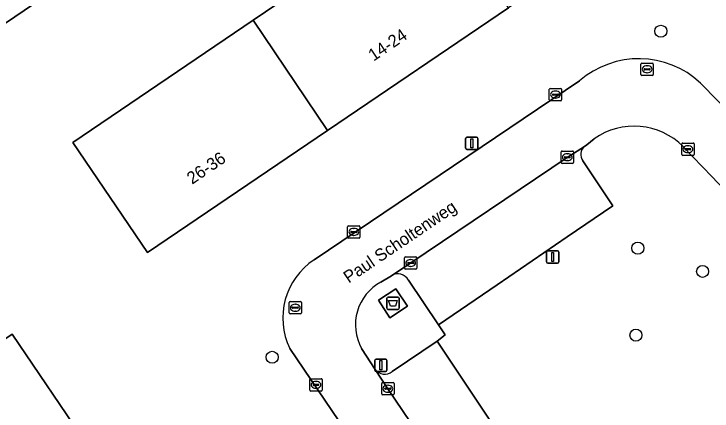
# Model space of a CAD drawing. Extents: x 157445 to 158888, y 383061 to 384688.
# Drawn here: x 157955 to 158011.8, y 383710.9 to 383743.2 of the extents above; entities that cross this region are included whole.
import ezdxf

# ---------------------------------------------------------------- set-up
doc = ezdxf.new("R2010")
doc.units = 0
for name, color, linetype in [('IMGEO_Afval_apart_plaats', 7, 'Continuous'), ('IMGEO_Boom', 7, 'Continuous'), ('IMGEO_Erf', 7, 'Continuous'), ('IMGEO_Groenvoorziening', 7, 'Continuous'), ('IMGEO_Kolk', 7, 'Continuous'), ('IMGEO_Lichtmast', 7, 'Continuous'), ('IMGEO_Openbare_ruimte_label', 7, 'Continuous'), ('IMGEO_Pand', 7, 'Continuous'), ('IMGEO_Pand_nummerreeks', 7, 'Continuous'), ('IMGEO_Parkeervlak_open', 7, 'Continuous'), ('IMGEO_Rijbaan_lokaal_open', 7, 'Continuous'), ('IMGEO_Rioolput', 7, 'Continuous'), ('IMGEO_Voetpad_gesloten', 7, 'Continuous'), ('IMGEO_Voetpad_halfverhard', 7, 'Continuous'), ('IMGEO_Voetpad_open', 7, 'Continuous')]:
    doc.layers.add(name, color=color, linetype=linetype)

msp = doc.modelspace()

# ---------------------------------------------------------------- linework, layer by layer
at = {"layer": 'IMGEO_Afval_apart_plaats'}
for p, q in [((157985.449, 383720.206), (157986.239, 383720.206)), ((157986.239, 383720.206), (157985.449, 383720.206)), ((157985.349, 383719.306), (157985.349, 383720.106)), ((157985.349, 383720.106), (157985.349, 383719.306)), ((157986.339, 383720.106), (157986.339, 383719.306)), ((157986.339, 383719.306), (157986.339, 383720.106)), ((157986.239, 383719.206), (157985.449, 383719.206)), ((157985.449, 383719.206), (157986.239, 383719.206))]:
    msp.add_line(p, q, dxfattribs=at)
msp.add_lwpolyline([(157985.492, 383719.92), (157986.196, 383719.92), (157986.047, 383719.45), (157985.641, 383719.45), (157985.492, 383719.92)], dxfattribs=at)
for centre, start, end in [((157985.449, 383720.106), 90, 180), ((157985.449, 383720.106), 90, 180), ((157986.239, 383720.106), 0, 90), ((157986.239, 383720.106), 360, 90), ((157985.449, 383719.306), 180, 270), ((157985.449, 383719.306), 180, 270), ((157986.239, 383719.306), 270, 0), ((157986.239, 383719.306), 270, 0)]:
    msp.add_arc(centre, 0.1, start, end, dxfattribs=at)
at = {"layer": 'IMGEO_Boom'}
for centre in [(158007.616, 383741.801), (158005.747, 383724.174), (158011.009, 383722.289), (158005.591, 383717.104), (157976.032, 383715.31)]:
    msp.add_circle(centre, 0.489, dxfattribs=at)
at = {"layer": 'IMGEO_Erf'}
for points in [[(157997.722, 383771.987), (157965.419, 383750), (157950.71, 383739.988)], [(157979.437, 383723.234), (158001, 383737.763)], [(158010.837, 383737.595), (158029.221, 383718.852), (158033.035, 383714.876), (158035.441, 383712.483), (158036.465, 383711.65), (158050.928, 383723.761)], [(157962.584, 383691.706), (157980.849, 383672.741), (157983.547, 383670.086), (157985.917, 383667.527), (157986.941, 383666.802), (158001.618, 383680.14), (158001.161, 383681.223), (157997.935, 383685.955), (157996.195, 383688.407), (157977.467, 383716.022)]]:
    msp.add_lwpolyline(points, dxfattribs=at)
for points in [[(157965.89, 383723.812), (157959.824, 383732.771), (157974.481, 383742.694), (157989.199, 383752.657), (158003.856, 383762.58), (158009.872, 383753.655), (157995.225, 383743.717), (157980.537, 383733.75)], [(157946.328, 383698.296), (157931.734, 383688.433), (157917.07, 383678.521), (157910.992, 383687.513), (157925.656, 383697.425), (157940.25, 383707.289), (157954.914, 383717.201), (157960.992, 383708.208)]]:
    msp.add_lwpolyline(points, close=True, dxfattribs=at)
for centre, radius, start, end in [((158005.825, 383732.21), 7.357, 47.0562, 130.9869), ((157982.562, 383718.505), 5.668, 123.4602, 205.9838)]:
    msp.add_arc(centre, radius, start, end, dxfattribs=at)
at = {"layer": 'IMGEO_Groenvoorziening'}
for points in [[(158002.194, 383733.057), (158001.608, 383732.571), (158001.41, 383732.446)], [(158026.44, 383714.76), (158025.875, 383715.344), (158014.965, 383726.624), (158011.776, 383729.969), (158009.437, 383732.423)], [(158001.273, 383731.275), (158003.717, 383727.607), (158000, 383725.104), (157994.325, 383721.207), (157989.557, 383717.95), (157990.089, 383717.121), (157989.426, 383716.622), (157991.886, 383712.972), (158000, 383700.807), (158005.947, 383692.006), (158002.291, 383689.538)]]:
    msp.add_lwpolyline(points, dxfattribs=at)
for centre, radius, start, end in [((158005.441, 383728.462), 5.627, 44.7487, 125.2463), ((158001.962, 383731.788), 0.859, 130.0055, 216.6486)]:
    msp.add_arc(centre, radius, start, end, dxfattribs=at)
at = {"layer": 'IMGEO_Kolk'}
for p, q in [((157998.552, 383736.23), (157998.552, 383737.082)), ((157998.627, 383737.156), (157999.479, 383737.156)), ((157998.811, 383736.65), (157998.811, 383736.662)), ((157999.249, 383736.613), (157998.851, 383736.613)), ((157998.854, 383736.699), (157999.252, 383736.699)), ((157999.04, 383736.936), (157999.065, 383736.936)), ((157999.295, 383736.662), (157999.295, 383736.65)), ((157999.553, 383737.082), (157999.553, 383736.23)), ((157999.479, 383736.156), (157998.627, 383736.156)), ((157999.063, 383736.376), (157999.038, 383736.376)), ((158009.312, 383731.792), (158009.312, 383732.644)), ((158009.387, 383732.718), (158010.239, 383732.718)), ((158010.313, 383732.644), (158010.313, 383731.792)), ((157999.59, 383732.067), (158000.442, 383732.067)), ((158009.571, 383732.212), (158009.571, 383732.224)), ((158010.009, 383732.175), (158009.611, 383732.175)), ((158009.614, 383732.261), (158010.012, 383732.261)), ((158009.8, 383732.498), (158009.825, 383732.498)), ((158010.055, 383732.224), (158010.055, 383732.212)), ((157999.515, 383731.141), (157999.515, 383731.993)), ((157999.774, 383731.561), (157999.774, 383731.573)), ((158000.212, 383731.524), (157999.814, 383731.524)), ((157999.817, 383731.61), (158000.215, 383731.61)), ((158000.003, 383731.847), (158000.028, 383731.847)), ((158000.258, 383731.573), (158000.258, 383731.561)), ((158000.516, 383731.993), (158000.516, 383731.141)), ((158010.239, 383731.718), (158009.387, 383731.718)), ((158009.823, 383731.938), (158009.798, 383731.938)), ((158000.442, 383731.067), (157999.59, 383731.067)), ((158000.026, 383731.287), (158000.001, 383731.287)), ((157982.163, 383725.069), (157982.163, 383725.921)), ((157982.238, 383725.995), (157983.09, 383725.995)), ((157983.164, 383725.921), (157983.164, 383725.069)), ((157982.422, 383725.489), (157982.422, 383725.501)), ((157982.86, 383725.452), (157982.462, 383725.452)), ((157982.465, 383725.538), (157982.863, 383725.538)), ((157982.651, 383725.775), (157982.676, 383725.775)), ((157982.906, 383725.501), (157982.906, 383725.489)), ((157983.09, 383724.995), (157982.238, 383724.995)), ((157982.674, 383725.215), (157982.649, 383725.215)), ((157986.786, 383722.545), (157986.786, 383723.397)), ((157986.861, 383723.471), (157987.713, 383723.471)), ((157987.088, 383723.014), (157987.486, 383723.014)), ((157987.274, 383723.251), (157987.299, 383723.251)), ((157987.787, 383723.397), (157987.787, 383722.545)), ((157987.713, 383722.471), (157986.861, 383722.471)), ((157987.045, 383722.965), (157987.045, 383722.977)), ((157987.483, 383722.928), (157987.085, 383722.928)), ((157987.297, 383722.691), (157987.272, 383722.691)), ((157987.529, 383722.977), (157987.529, 383722.965)), ((157979.09, 383712.644), (157979.09, 383713.496)), ((157979.165, 383713.57), (157980.017, 383713.57)), ((157979.578, 383713.35), (157979.603, 383713.35)), ((157980.091, 383713.496), (157980.091, 383712.644)), ((157979.349, 383713.064), (157979.349, 383713.076)), ((157979.787, 383713.027), (157979.389, 383713.027)), ((157979.392, 383713.113), (157979.79, 383713.113)), ((157979.601, 383712.79), (157979.576, 383712.79)), ((157979.833, 383713.076), (157979.833, 383713.064)), ((157984.932, 383712.329), (157984.932, 383713.181)), ((157985.007, 383713.255), (157985.859, 383713.255)), ((157985.234, 383712.798), (157985.632, 383712.798)), ((157985.42, 383713.035), (157985.445, 383713.035)), ((157985.933, 383713.181), (157985.933, 383712.329)), ((157980.017, 383712.57), (157979.165, 383712.57)), ((157985.859, 383712.255), (157985.007, 383712.255)), ((157985.191, 383712.749), (157985.191, 383712.761)), ((157985.629, 383712.712), (157985.231, 383712.712)), ((157985.443, 383712.475), (157985.418, 383712.475)), ((157985.675, 383712.761), (157985.675, 383712.749))]:
    msp.add_line(p, q, dxfattribs=at)
for points in [[(157998.552, 383736.23), (157998.552, 383737.082)], [(157998.627, 383737.156), (157999.479, 383737.156)], [(157999.553, 383737.082), (157999.553, 383736.23)], [(157999.479, 383736.156), (157998.627, 383736.156)], [(158009.312, 383731.792), (158009.312, 383732.644)], [(158009.387, 383732.718), (158010.239, 383732.718)], [(158010.313, 383732.644), (158010.313, 383731.792)], [(157999.59, 383732.067), (158000.442, 383732.067)], [(157999.515, 383731.141), (157999.515, 383731.993)], [(158000.516, 383731.993), (158000.516, 383731.141)], [(158010.239, 383731.718), (158009.387, 383731.718)], [(158000.442, 383731.067), (157999.59, 383731.067)], [(157982.163, 383725.069), (157982.163, 383725.921)], [(157982.238, 383725.995), (157983.09, 383725.995)], [(157983.164, 383725.921), (157983.164, 383725.069)], [(157983.09, 383724.995), (157982.238, 383724.995)], [(157986.786, 383722.545), (157986.786, 383723.397)], [(157986.861, 383723.471), (157987.713, 383723.471)], [(157987.787, 383723.397), (157987.787, 383722.545)], [(157987.713, 383722.471), (157986.861, 383722.471)], [(157979.09, 383712.644), (157979.09, 383713.496)], [(157979.165, 383713.57), (157980.017, 383713.57)], [(157980.091, 383713.496), (157980.091, 383712.644)], [(157984.932, 383712.329), (157984.932, 383713.181)], [(157985.007, 383713.255), (157985.859, 383713.255)], [(157985.933, 383713.181), (157985.933, 383712.329)], [(157980.017, 383712.57), (157979.165, 383712.57)], [(157985.859, 383712.255), (157985.007, 383712.255)]]:
    msp.add_lwpolyline(points, dxfattribs=at)
for centre, radius, start, end in [((157998.629, 383737.08), 0.0765, 91.552, 178.448), ((157998.629, 383737.08), 0.0765, 91.552, 178.448), ((157998.851, 383736.659), 0.0403, 85.8775, 175.7526), ((157998.848, 383736.649), 0.0366, 178.938, 274.7102), ((157999.252, 383736.656), 0.043, 264.8664, 352.4533), ((157999.256, 383736.661), 0.0386, 1.7309, 96.639), ((157999.477, 383737.08), 0.0765, 1.552, 88.448), ((157999.477, 383737.08), 0.0765, 1.552, 88.448), ((157998.629, 383736.232), 0.0765, 181.552, 268.448), ((157998.629, 383736.232), 0.0765, 181.552, 268.448), ((157999.477, 383736.232), 0.0765, 271.552, 358.448), ((157999.477, 383736.232), 0.0765, 271.552, 358.448), ((158009.389, 383732.642), 0.0765, 91.552, 178.448), ((158009.389, 383732.642), 0.0765, 91.552, 178.448), ((158010.237, 383732.642), 0.0765, 1.552, 88.448), ((158010.237, 383732.642), 0.0765, 1.552, 88.448), ((157999.592, 383731.991), 0.0765, 91.552, 178.448), ((157999.592, 383731.991), 0.0765, 91.552, 178.448), ((158000.44, 383731.991), 0.0765, 1.552, 88.448), ((158000.44, 383731.991), 0.0765, 1.552, 88.448), ((158009.611, 383732.221), 0.0403, 85.8775, 175.7526), ((158009.608, 383732.211), 0.0366, 178.938, 274.7102), ((158010.012, 383732.218), 0.043, 264.8664, 352.4533), ((158010.016, 383732.223), 0.0386, 1.7309, 96.639), ((157999.814, 383731.57), 0.0403, 85.8775, 175.7526), ((157999.811, 383731.56), 0.0366, 178.938, 274.7102), ((158000.215, 383731.567), 0.043, 264.8664, 352.4533), ((158000.219, 383731.572), 0.0386, 1.7309, 96.639), ((158009.389, 383731.794), 0.0765, 181.552, 268.448), ((158009.389, 383731.794), 0.0765, 181.552, 268.448), ((158010.237, 383731.794), 0.0765, 271.552, 358.448), ((158010.237, 383731.794), 0.0765, 271.552, 358.448), ((157999.592, 383731.143), 0.0765, 181.552, 268.448), ((157999.592, 383731.143), 0.0765, 181.552, 268.448), ((158000.44, 383731.143), 0.0765, 271.552, 358.448), ((158000.44, 383731.143), 0.0765, 271.552, 358.448), ((157982.24, 383725.919), 0.0765, 91.552, 178.448), ((157982.24, 383725.919), 0.0765, 91.552, 178.448), ((157983.088, 383725.919), 0.0765, 1.552, 88.448), ((157983.088, 383725.919), 0.0765, 1.552, 88.448), ((157982.462, 383725.498), 0.0403, 85.8775, 175.7526), ((157982.459, 383725.488), 0.0366, 178.938, 274.7102), ((157982.863, 383725.495), 0.043, 264.8664, 352.4533), ((157982.867, 383725.5), 0.0386, 1.7309, 96.639), ((157982.24, 383725.071), 0.0765, 181.552, 268.448), ((157982.24, 383725.071), 0.0765, 181.552, 268.448), ((157983.088, 383725.071), 0.0765, 271.552, 358.448), ((157983.088, 383725.071), 0.0765, 271.552, 358.448), ((157986.863, 383723.395), 0.0765, 91.552, 178.448), ((157986.863, 383723.395), 0.0765, 91.552, 178.448), ((157987.085, 383722.974), 0.0403, 85.8775, 175.7526), ((157987.49, 383722.976), 0.0386, 1.7309, 96.639), ((157987.711, 383723.395), 0.0765, 1.552, 88.448), ((157987.711, 383723.395), 0.0765, 1.552, 88.448), ((157986.863, 383722.547), 0.0765, 181.552, 268.448), ((157986.863, 383722.547), 0.0765, 181.552, 268.448), ((157987.082, 383722.964), 0.0366, 178.938, 274.7102), ((157987.486, 383722.971), 0.043, 264.8664, 352.4533), ((157987.711, 383722.547), 0.0765, 271.552, 358.448), ((157987.711, 383722.547), 0.0765, 271.552, 358.448), ((157979.167, 383713.494), 0.0765, 91.552, 178.448), ((157979.167, 383713.494), 0.0765, 91.552, 178.448), ((157980.015, 383713.494), 0.0765, 1.552, 88.448), ((157980.015, 383713.494), 0.0765, 1.552, 88.448), ((157979.389, 383713.073), 0.0403, 85.8775, 175.7526), ((157979.386, 383713.063), 0.0366, 178.938, 274.7102), ((157979.79, 383713.07), 0.043, 264.8664, 352.4533), ((157979.794, 383713.075), 0.0386, 1.7309, 96.639), ((157985.009, 383713.179), 0.0765, 91.552, 178.448), ((157985.009, 383713.179), 0.0765, 91.552, 178.448), ((157985.231, 383712.758), 0.0403, 85.8775, 175.7526), ((157985.636, 383712.76), 0.0386, 1.7309, 96.639), ((157985.857, 383713.179), 0.0765, 1.552, 88.448), ((157985.857, 383713.179), 0.0765, 1.552, 88.448), ((157979.167, 383712.646), 0.0765, 181.552, 268.448), ((157979.167, 383712.646), 0.0765, 181.552, 268.448), ((157980.015, 383712.646), 0.0765, 271.552, 358.448), ((157980.015, 383712.646), 0.0765, 271.552, 358.448), ((157985.009, 383712.331), 0.0765, 181.552, 268.448), ((157985.009, 383712.331), 0.0765, 181.552, 268.448), ((157985.228, 383712.748), 0.0366, 178.938, 274.7102), ((157985.632, 383712.755), 0.043, 264.8664, 352.4533), ((157985.857, 383712.331), 0.0765, 271.552, 358.448), ((157985.857, 383712.331), 0.0765, 271.552, 358.448)]:
    msp.add_arc(centre, radius, start, end, dxfattribs=at)
for centre, major_axis, ratio, start_param, end_param in [((157999.039, 383736.656), (-0.387, 0.002), 0.722429, 4.712389, 7.853982), ((157999.064, 383736.656), (-0.39, 0.002), 0.717154, 1.570796, 4.712389), ((158009.799, 383732.218), (-0.387, 0.002), 0.722429, 4.712389, 7.853982), ((158009.824, 383732.218), (-0.39, 0.002), 0.717154, 1.570796, 4.712389), ((158000.002, 383731.567), (-0.387, 0.002), 0.722429, 4.712389, 7.853982), ((158000.027, 383731.567), (-0.39, 0.002), 0.717154, 1.570796, 4.712389), ((157982.65, 383725.495), (-0.387, 0.002), 0.722429, 4.712389, 7.853982), ((157982.675, 383725.495), (-0.39, 0.002), 0.717154, 1.570796, 4.712389), ((157987.273, 383722.971), (-0.387, 0.002), 0.722429, 4.712389, 7.853982), ((157987.298, 383722.971), (-0.39, 0.002), 0.717154, 1.570796, 4.712389), ((157979.577, 383713.07), (-0.387, 0.002), 0.722429, 4.712389, 7.853982), ((157979.602, 383713.07), (-0.39, 0.002), 0.717154, 1.570796, 4.712389), ((157985.419, 383712.755), (-0.387, 0.002), 0.722429, 4.712389, 7.853982), ((157985.444, 383712.755), (-0.39, 0.002), 0.717154, 1.570796, 4.712389)]:
    msp.add_ellipse(centre, major_axis=major_axis, ratio=ratio, start_param=start_param, end_param=end_param, dxfattribs=at)
at = {"layer": 'IMGEO_Lichtmast'}
for p, q in [((157991.753, 383732.291), (157991.753, 383733.091)), ((157991.753, 383733.091), (157991.753, 383732.291)), ((157991.853, 383733.191), (157992.643, 383733.191)), ((157992.643, 383733.191), (157991.853, 383733.191)), ((157992.743, 383733.091), (157992.743, 383732.291)), ((157992.743, 383732.291), (157992.743, 383733.091)), ((157992.643, 383732.191), (157991.853, 383732.191)), ((157991.853, 383732.191), (157992.643, 383732.191)), ((157998.327, 383723.062), (157998.327, 383723.862)), ((157998.327, 383723.862), (157998.327, 383723.062)), ((157998.427, 383723.962), (157999.217, 383723.962)), ((157999.217, 383723.962), (157998.427, 383723.962)), ((157999.317, 383723.862), (157999.317, 383723.062)), ((157999.317, 383723.062), (157999.317, 383723.862)), ((157999.217, 383722.962), (157998.427, 383722.962)), ((157998.427, 383722.962), (157999.217, 383722.962)), ((157984.371, 383714.261), (157984.371, 383715.061)), ((157984.371, 383715.061), (157984.371, 383714.261)), ((157984.471, 383715.161), (157985.261, 383715.161)), ((157985.261, 383715.161), (157984.471, 383715.161)), ((157985.361, 383715.061), (157985.361, 383714.261)), ((157985.361, 383714.261), (157985.361, 383715.061)), ((157985.261, 383714.161), (157984.471, 383714.161)), ((157984.471, 383714.161), (157985.261, 383714.161))]:
    msp.add_line(p, q, dxfattribs=at)
for points in [[(157992.173, 383733.066), (157992.323, 383733.066), (157992.323, 383732.316), (157992.173, 383732.316), (157992.173, 383733.066)], [(157998.747, 383723.837), (157998.897, 383723.837), (157998.897, 383723.087), (157998.747, 383723.087), (157998.747, 383723.837)], [(157984.791, 383715.036), (157984.941, 383715.036), (157984.941, 383714.286), (157984.791, 383714.286), (157984.791, 383715.036)]]:
    msp.add_lwpolyline(points, dxfattribs=at)
for centre, start, end in [((157991.853, 383733.091), 90, 180), ((157991.853, 383733.091), 90, 180), ((157992.643, 383733.091), 0, 90), ((157992.643, 383733.091), 360, 90), ((157991.853, 383732.291), 180, 270), ((157991.853, 383732.291), 180, 270), ((157992.643, 383732.291), 270, 0), ((157992.643, 383732.291), 270, 0), ((157998.427, 383723.862), 90, 180), ((157998.427, 383723.862), 90, 180), ((157999.217, 383723.862), 0, 90), ((157999.217, 383723.862), 360, 90), ((157998.427, 383723.062), 180, 270), ((157998.427, 383723.062), 180, 270), ((157999.217, 383723.062), 270, 0), ((157999.217, 383723.062), 270, 0), ((157984.471, 383715.061), 90, 180), ((157984.471, 383715.061), 90, 180), ((157985.261, 383715.061), 0, 90), ((157985.261, 383715.061), 360, 90), ((157984.471, 383714.261), 180, 270), ((157984.471, 383714.261), 180, 270), ((157985.261, 383714.261), 270, 0), ((157985.261, 383714.261), 270, 0)]:
    msp.add_arc(centre, 0.1, start, end, dxfattribs=at)
at = {"layer": 'IMGEO_Pand'}
for points in [[(157980.537, 383733.75), (157995.225, 383743.717), (157989.199, 383752.657), (157974.481, 383742.694)], [(157980.537, 383733.75), (157974.481, 383742.694), (157959.824, 383732.771), (157965.89, 383723.812)], [(157946.328, 383698.296), (157960.992, 383708.208), (157954.914, 383717.201), (157940.25, 383707.289)]]:
    msp.add_lwpolyline(points, close=True, dxfattribs=at)
at = {"layer": 'IMGEO_Parkeervlak_open'}
for points in [[(158001.41, 383732.446), (158000, 383731.555), (157987.286, 383722.972), (157985.723, 383721.939)], [(157987.107, 383721.583), (157989.557, 383717.95), (157994.325, 383721.207), (158000, 383725.104), (158003.717, 383727.607), (158001.273, 383731.275)], [(158002.291, 383689.538), (158005.947, 383692.006), (158000, 383700.807), (157991.886, 383712.972), (157989.426, 383716.622), (157985.789, 383714.142)], [(157984.395, 383714.327), (157985.434, 383712.756), (158000, 383691.217), (158002.195, 383688.07)]]:
    msp.add_lwpolyline(points, dxfattribs=at)
for centre, radius, start, end in [((158001.962, 383731.788), 0.859, 130.0055, 216.6486), ((157986.246, 383721.104), 0.985, 29.0973, 122.0523), ((157985.187, 383714.953), 1.01, 218.3231, 306.5576)]:
    msp.add_arc(centre, radius, start, end, dxfattribs=at)
at = {"layer": 'IMGEO_Rijbaan_lokaal_open'}
for points in [[(158001, 383737.763), (157979.437, 383723.234)], [(158009.437, 383732.423), (158011.776, 383729.969), (158014.965, 383726.624), (158025.875, 383715.344), (158026.44, 383714.76), (158029.032, 383712.108), (158030.901, 383710.235), (158031.821, 383709.312), (158032.619, 383708.216), (158036.465, 383711.65), (158035.441, 383712.483), (158033.035, 383714.876), (158029.221, 383718.852), (158010.837, 383737.595)], [(158000, 383731.555), (158001.41, 383732.446), (158001.608, 383732.571), (158002.194, 383733.057)], [(157984.873, 383721.419), (157985.723, 383721.939), (157987.286, 383722.972), (158000, 383731.555)], [(157977.467, 383716.022), (157996.195, 383688.407), (157997.935, 383685.955), (158001.161, 383681.223), (158001.618, 383680.14), (158005.436, 383683.944)], [(158004.21, 383685.21), (158003.812, 383685.776), (158002.195, 383688.07), (158000, 383691.217), (157985.434, 383712.756), (157984.395, 383714.327), (157983.293, 383716.032)]]:
    msp.add_lwpolyline(points, dxfattribs=at)
for centre, radius, start, end in [((158005.825, 383732.21), 7.357, 47.0562, 130.9869), ((158005.441, 383728.462), 5.627, 44.7487, 125.2463), ((157982.562, 383718.505), 5.668, 123.4602, 205.9838), ((157986.741, 383717.946), 3.944, 118.2772, 209.0302)]:
    msp.add_arc(centre, radius, start, end, dxfattribs=at)
at = {"layer": 'IMGEO_Rioolput'}
for p, q in [((158006, 383738.287), (158006, 383739.139)), ((158006.075, 383739.213), (158006.927, 383739.213)), ((158006.488, 383738.993), (158006.513, 383738.993)), ((158007.001, 383739.139), (158007.001, 383738.287)), ((158006.259, 383738.707), (158006.259, 383738.719)), ((158006.697, 383738.67), (158006.299, 383738.67)), ((158006.302, 383738.756), (158006.7, 383738.756)), ((158006.511, 383738.433), (158006.486, 383738.433)), ((158006.743, 383738.719), (158006.743, 383738.707)), ((158006.927, 383738.213), (158006.075, 383738.213)), ((157977.409, 383718.91), (157977.409, 383719.762)), ((157977.484, 383719.836), (157978.336, 383719.836)), ((157977.897, 383719.616), (157977.922, 383719.616)), ((157978.41, 383719.762), (157978.41, 383718.91)), ((157977.668, 383719.33), (157977.668, 383719.342)), ((157978.106, 383719.293), (157977.708, 383719.293)), ((157977.711, 383719.379), (157978.109, 383719.379)), ((157977.92, 383719.056), (157977.895, 383719.056)), ((157978.152, 383719.342), (157978.152, 383719.33)), ((157978.336, 383718.836), (157977.484, 383718.836))]:
    msp.add_line(p, q, dxfattribs=at)
for points in [[(158006, 383738.287), (158006, 383739.139)], [(158006.075, 383739.213), (158006.927, 383739.213)], [(158007.001, 383739.139), (158007.001, 383738.287)], [(158006.927, 383738.213), (158006.075, 383738.213)], [(157977.409, 383718.91), (157977.409, 383719.762)], [(157977.484, 383719.836), (157978.336, 383719.836)], [(157978.41, 383719.762), (157978.41, 383718.91)], [(157978.336, 383718.836), (157977.484, 383718.836)]]:
    msp.add_lwpolyline(points, dxfattribs=at)
for centre, radius, start, end in [((158006.077, 383739.137), 0.0765, 91.552, 178.448), ((158006.077, 383739.137), 0.0765, 91.552, 178.448), ((158006.925, 383739.137), 0.0765, 1.552, 88.448), ((158006.925, 383739.137), 0.0765, 1.552, 88.448), ((158006.299, 383738.716), 0.0403, 85.8775, 175.7526), ((158006.296, 383738.706), 0.0366, 178.938, 274.7102), ((158006.7, 383738.713), 0.043, 264.8664, 352.4533), ((158006.704, 383738.718), 0.0386, 1.7309, 96.639), ((158006.077, 383738.289), 0.0765, 181.552, 268.448), ((158006.077, 383738.289), 0.0765, 181.552, 268.448), ((158006.925, 383738.289), 0.0765, 271.552, 358.448), ((158006.925, 383738.289), 0.0765, 271.552, 358.448), ((157977.486, 383719.76), 0.0765, 91.552, 178.448), ((157977.486, 383719.76), 0.0765, 91.552, 178.448), ((157978.334, 383719.76), 0.0765, 1.552, 88.448), ((157978.334, 383719.76), 0.0765, 1.552, 88.448), ((157977.708, 383719.339), 0.0403, 85.8775, 175.7526), ((157977.705, 383719.329), 0.0366, 178.938, 274.7102), ((157978.109, 383719.336), 0.043, 264.8664, 352.4533), ((157978.113, 383719.341), 0.0386, 1.7309, 96.639), ((157977.486, 383718.912), 0.0765, 181.552, 268.448), ((157977.486, 383718.912), 0.0765, 181.552, 268.448), ((157978.334, 383718.912), 0.0765, 271.552, 358.448), ((157978.334, 383718.912), 0.0765, 271.552, 358.448)]:
    msp.add_arc(centre, radius, start, end, dxfattribs=at)
for centre, major_axis, ratio, start_param, end_param in [((158006.487, 383738.713), (-0.387, 0.002), 0.722429, 4.712389, 7.853982), ((158006.512, 383738.713), (-0.39, 0.002), 0.717154, 1.570796, 4.712389), ((157977.896, 383719.336), (-0.387, 0.002), 0.722429, 4.712389, 7.853982), ((157977.921, 383719.336), (-0.39, 0.002), 0.717154, 1.570796, 4.712389)]:
    msp.add_ellipse(centre, major_axis=major_axis, ratio=ratio, start_param=start_param, end_param=end_param, dxfattribs=at)
at = {"layer": 'IMGEO_Voetpad_gesloten'}
msp.add_lwpolyline([(157984.664, 383719.944), (157985.601, 383718.527), (157987.024, 383719.468), (157986.087, 383720.885)], close=True, dxfattribs=at)
at = {"layer": 'IMGEO_Voetpad_halfverhard'}
msp.add_lwpolyline([(157950.71, 383739.988), (157965.419, 383750), (157997.722, 383771.987)], dxfattribs=at)
at = {"layer": 'IMGEO_Voetpad_open'}
for points in [[(157985.723, 383721.939), (157984.873, 383721.419)], [(157989.557, 383717.95), (157987.107, 383721.583)], [(157985.789, 383714.142), (157989.426, 383716.622), (157990.089, 383717.121), (157989.557, 383717.95)], [(157983.293, 383716.032), (157984.395, 383714.327)]]:
    msp.add_lwpolyline(points, dxfattribs=at)
msp.add_lwpolyline([(157984.664, 383719.944), (157986.087, 383720.885), (157987.024, 383719.468), (157985.601, 383718.527)], close=True, dxfattribs=at)
for centre, radius, start, end in [((157986.246, 383721.104), 0.985, 29.0973, 122.0523), ((157986.741, 383717.946), 3.944, 118.2772, 209.0302), ((157985.187, 383714.953), 1.01, 218.3231, 306.5576)]:
    msp.add_arc(centre, radius, start, end, dxfattribs=at)

# ---------------------------------------------------------------- texts
at = {"layer": 'IMGEO_Openbare_ruimte_label'}
msp.add_text('Paul Scholtenweg', height=1, rotation=34.0395, dxfattribs=at).set_placement((157982.251, 383721.289))
at = {"layer": 'IMGEO_Pand_nummerreeks'}
for s, p in [('14-24', (157984.269, 383739.328)), ('26-36', (157969.526, 383729.325))]:
    msp.add_text(s, height=1, rotation=34.1585, dxfattribs=at).set_placement(p)

doc.saveas('drawing.dxf')
